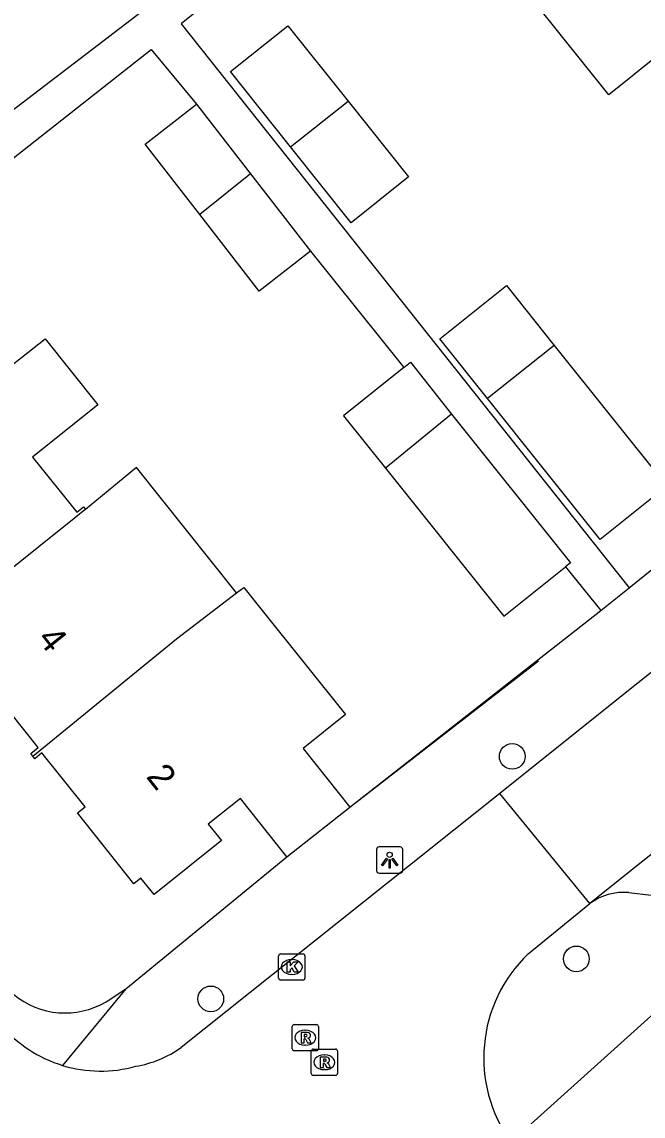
# Model space of a CAD drawing. Extents: x 157466 to 158888, y 383063 to 384677.
# Drawn here: x 158306.38 to 158330.04, y 384054.89 to 384096.55 of the extents above; entities that cross this region are included whole.
import ezdxf

# ---------------------------------------------------------------- set-up
doc = ezdxf.new("R2010")
doc.units = 0
for name, color, linetype in [('IMGEO_Boom', 7, 'Continuous'), ('IMGEO_Kolk', 7, 'Continuous'), ('IMGEO_Lichtpunt', 7, 'Continuous'), ('IMGEO_Muur', 7, 'Continuous'), ('IMGEO_Pand', 7, 'Continuous'), ('IMGEO_Pand_nummerreeks', 7, 'Continuous'), ('IMGEO_Rijbaan_lokaal_open', 7, 'Continuous'), ('IMGEO_Rioolput', 7, 'Continuous'), ('IMGEO_Voetpad_open', 7, 'Continuous')]:
    doc.layers.add(name, color=color, linetype=linetype)

msp = doc.modelspace()

# ---------------------------------------------------------------- linework, layer by layer
at = {"layer": 'IMGEO_Boom'}
for centre in [(158325.055, 384068.585), (158327.497, 384060.875), (158313.578, 384059.352)]:
    msp.add_circle(centre, 0.489, dxfattribs=at)
at = {"layer": 'IMGEO_Kolk'}
for p, q in [((158316.161, 384060.139), (158316.161, 384060.991)), ((158316.236, 384061.065), (158317.088, 384061.065)), ((158316.649, 384060.845), (158316.674, 384060.845)), ((158317.162, 384060.991), (158317.162, 384060.139)), ((158317.088, 384060.065), (158316.236, 384060.065)), ((158316.672, 384060.285), (158316.647, 384060.285))]:
    msp.add_line(p, q, dxfattribs=at)
for points in [[(158316.161, 384060.139), (158316.161, 384060.991)], [(158316.236, 384061.065), (158317.088, 384061.065)], [(158317.162, 384060.991), (158317.162, 384060.139)], [(158316.482, 384060.765), (158316.605, 384060.765), (158316.605, 384060.614), (158316.735, 384060.765), (158316.899, 384060.765), (158316.753, 384060.614), (158316.906, 384060.365), (158316.754, 384060.365), (158316.669, 384060.529), (158316.605, 384060.462), (158316.605, 384060.365), (158316.482, 384060.365), (158316.482, 384060.765)], [(158317.088, 384060.065), (158316.236, 384060.065)]]:
    msp.add_lwpolyline(points, dxfattribs=at)
for centre, start, end in [((158316.238, 384060.989), 91.552, 178.448), ((158316.238, 384060.989), 91.552, 178.448), ((158317.086, 384060.989), 1.552, 88.448), ((158317.086, 384060.989), 1.552, 88.448), ((158316.238, 384060.141), 181.552, 268.448), ((158316.238, 384060.141), 181.552, 268.448), ((158317.086, 384060.141), 271.552, 358.448), ((158317.086, 384060.141), 271.552, 358.448)]:
    msp.add_arc(centre, 0.0765, start, end, dxfattribs=at)
for centre, major_axis, ratio, start_param, end_param in [((158316.648, 384060.565), (-0.387, 0.002), 0.722429, 4.712389, 7.853982), ((158316.673, 384060.565), (-0.39, 0.002), 0.717154, 1.570796, 4.712389)]:
    msp.add_ellipse(centre, major_axis=major_axis, ratio=ratio, start_param=start_param, end_param=end_param, dxfattribs=at)
at = {"layer": 'IMGEO_Lichtpunt'}
for p, q in [((158319.888, 384065.04), (158319.888, 384064.233)), ((158319.888, 384065.04), (158319.888, 384064.233)), ((158320.79, 384065.135), (158319.982, 384065.135)), ((158320.79, 384065.135), (158319.982, 384065.135)), ((158320.884, 384064.233), (158320.884, 384065.04)), ((158320.884, 384064.233), (158320.884, 384065.04)), ((158319.982, 384064.139), (158320.79, 384064.139)), ((158319.982, 384064.139), (158320.79, 384064.139))]:
    msp.add_line(p, q, dxfattribs=at)
for points in [[(158320.262, 384064.704), (158320.301, 384064.676), (158320.113, 384064.414), (158320.075, 384064.441), (158320.262, 384064.704)], [(158320.364, 384064.656), (158320.411, 384064.656), (158320.411, 384064.334), (158320.364, 384064.334), (158320.364, 384064.656)], [(158320.474, 384064.676), (158320.512, 384064.703), (158320.699, 384064.441), (158320.66, 384064.413), (158320.474, 384064.676)]]:
    msp.add_lwpolyline(points, dxfattribs=at)
msp.add_circle((158320.387, 384064.838), 0.0994, dxfattribs=at)
for centre, start, end in [((158319.982, 384065.04), 90, 180), ((158319.982, 384065.04), 90, 180), ((158320.79, 384065.04), 0, 90), ((158320.79, 384065.04), 0, 90), ((158319.982, 384064.233), 180, 270), ((158319.982, 384064.233), 180, 270), ((158320.79, 384064.233), 270, 0), ((158320.79, 384064.233), 270, 360)]:
    msp.add_arc(centre, 0.0946, start, end, dxfattribs=at)
at = {"layer": 'IMGEO_Muur'}
msp.add_lwpolyline([(158318.87, 384066.651), (158326.05, 384072.219)], dxfattribs=at)
at = {"layer": 'IMGEO_Pand'}
for points in [[(158330.599, 384095.268), (158328.727, 384093.772), (158324.977, 384098.468)], [(158316.618, 384091.789), (158314.325, 384094.658), (158316.511, 384096.405), (158318.803, 384093.536)], [(158313.156, 384089.222), (158311.082, 384091.902), (158313.038, 384093.417)], [(158313.038, 384093.417), (158315.089, 384090.767)], [(158318.803, 384093.536), (158321.111, 384090.647), (158318.925, 384088.901), (158316.618, 384091.789)], [(158316.618, 384091.789), (158318.803, 384093.536)], [(158315.089, 384090.767), (158313.156, 384089.222)], [(158315.089, 384090.767), (158317.373, 384087.817)], [(158317.373, 384087.817), (158315.417, 384086.302), (158313.156, 384089.222)], [(158324.117, 384082.211), (158322.299, 384084.487), (158324.834, 384086.513), (158326.653, 384084.236)], [(158305.039, 384082.735), (158307.274, 384084.48), (158309.28, 384081.97), (158306.793, 384079.984), (158308.474, 384077.88), (158308.734, 384078.087), (158308.811, 384077.991)], [(158326.653, 384084.236), (158330.938, 384078.872), (158328.403, 384076.847), (158324.117, 384082.211)], [(158326.653, 384084.236), (158324.117, 384082.211)], [(158320.929, 384083.393), (158318.633, 384081.558), (158320.228, 384079.561)], [(158320.929, 384083.393), (158321.175, 384083.589), (158322.748, 384081.62)], [(158322.748, 384081.62), (158320.228, 384079.561)], [(158322.748, 384081.62), (158327.276, 384075.952), (158327.081, 384075.797)], [(158314.562, 384074.812), (158310.746, 384079.59), (158308.811, 384077.991)], [(158320.228, 384079.561), (158324.735, 384073.921), (158327.081, 384075.797)], [(158308.811, 384077.991), (158308.72, 384077.92), (158308.37, 384077.641), (158303.038, 384073.38)], [(158314.562, 384074.812), (158314.833, 384075.019), (158315.582, 384074.081), (158318.703, 384070.175), (158317.096, 384068.891), (158318.87, 384066.651)], [(158306.798, 384068.592), (158312.272, 384073.063), (158314.562, 384074.812)], [(158306.798, 384068.592), (158306.719, 384068.691), (158307.009, 384068.923), (158303.377, 384073.469), (158303.127, 384073.269), (158303.038, 384073.38)], [(158316.477, 384064.755), (158314.71, 384066.984), (158313.479, 384066.001), (158313.979, 384065.377), (158311.417, 384063.329), (158310.917, 384063.953), (158310.643, 384063.734), (158308.503, 384066.44), (158308.787, 384066.665), (158307.149, 384068.715), (158306.875, 384068.496), (158306.798, 384068.592)], [(158316.477, 384064.755), (158318.87, 384066.651)]]:
    msp.add_lwpolyline(points, dxfattribs=at)
at = {"layer": 'IMGEO_Rijbaan_lokaal_open'}
for points in [[(158350.495, 384087.879), (158334.453, 384075.061), (158327.579, 384069.568), (158324.577, 384067.168)], [(158353.925, 384083.682), (158328.005, 384062.977)], [(158324.577, 384067.168), (158312.449, 384057.504)], [(158328.005, 384062.977), (158324.577, 384067.168)], [(158325.665, 384061.069), (158328.005, 384062.977)]]:
    msp.add_lwpolyline(points, dxfattribs=at)
for centre, radius, start, end in [((158329.456, 384057.104), 5.486, 133.712, 215.8084), ((158309.382, 384061.57), 4.968, 220.3735, 253.0092), ((158310.06, 384060.808), 4.077, 279.342, 305.8647), ((158309.384, 384061.574), 4.973, 252.9966, 285.6081)]:
    msp.add_arc(centre, radius, start, end, dxfattribs=at)
at = {"layer": 'IMGEO_Rioolput'}
for p, q in [((158316.75, 384058.374), (158317.602, 384058.374)), ((158316.675, 384057.448), (158316.675, 384058.3)), ((158317.163, 384058.154), (158317.188, 384058.154)), ((158317.676, 384058.3), (158317.676, 384057.448)), ((158317.186, 384057.594), (158317.161, 384057.594)), ((158317.602, 384057.374), (158316.75, 384057.374)), ((158317.403, 384056.51), (158317.403, 384057.362)), ((158317.478, 384057.436), (158318.33, 384057.436)), ((158317.891, 384057.216), (158317.916, 384057.216)), ((158318.404, 384057.362), (158318.404, 384056.51)), ((158318.33, 384056.436), (158317.478, 384056.436)), ((158317.914, 384056.656), (158317.889, 384056.656))]:
    msp.add_line(p, q, dxfattribs=at)
for points in [[(158316.75, 384058.374), (158317.602, 384058.374)], [(158316.675, 384057.448), (158316.675, 384058.3)], [(158317.264, 384058.072), (158317.012, 384058.074), (158317.012, 384057.674)], [(158317.19, 384057.993), (158317.136, 384057.993), (158317.136, 384057.912)], [(158317.676, 384058.3), (158317.676, 384057.448)], [(158317.012, 384057.674), (158317.136, 384057.674), (158317.136, 384057.836), (158317.147, 384057.836)], [(158317.136, 384057.912), (158317.188, 384057.912)], [(158317.194, 384057.807), (158317.265, 384057.674), (158317.405, 384057.674), (158317.34, 384057.8)], [(158317.602, 384057.374), (158316.75, 384057.374)], [(158317.403, 384056.51), (158317.403, 384057.362)], [(158317.478, 384057.436), (158318.33, 384057.436)], [(158317.992, 384057.134), (158317.74, 384057.136), (158317.74, 384056.736)], [(158318.404, 384057.362), (158318.404, 384056.51)], [(158317.74, 384056.736), (158317.864, 384056.736), (158317.864, 384056.898), (158317.875, 384056.898)], [(158317.918, 384057.055), (158317.864, 384057.055), (158317.864, 384056.974)], [(158317.864, 384056.974), (158317.916, 384056.974)], [(158317.922, 384056.869), (158317.993, 384056.736), (158318.133, 384056.736), (158318.068, 384056.862)], [(158318.33, 384056.436), (158317.478, 384056.436)]]:
    msp.add_lwpolyline(points, dxfattribs=at)
for centre, radius, start, end in [((158316.752, 384058.298), 0.0765, 91.552, 178.448), ((158316.752, 384058.298), 0.0765, 91.552, 178.448), ((158317.6, 384058.298), 0.0765, 1.552, 88.448), ((158317.6, 384058.298), 0.0765, 1.552, 88.448), ((158317.196, 384057.897), 0.0964, 77.0061, 93.1865), ((158317.21, 384057.954), 0.0378, 276.6634, 79.6772), ((158317.263, 384057.962), 0.109, 350.3612, 89.416), ((158317.261, 384057.962), 0.112, 277.5842, 350.9817), ((158317.146, 384057.783), 0.0533, 26.0293, 88.6989), ((158317.172, 384058.101), 0.19, 274.7715, 282.9687), ((158317.245, 384057.747), 0.108, 29.5134, 73.7905), ((158316.752, 384057.45), 0.0765, 181.552, 268.448), ((158316.752, 384057.45), 0.0765, 181.552, 268.448), ((158317.48, 384057.36), 0.0765, 91.552, 178.448), ((158317.48, 384057.36), 0.0765, 91.552, 178.448), ((158317.6, 384057.45), 0.0765, 271.552, 358.448), ((158317.6, 384057.45), 0.0765, 271.552, 358.448), ((158317.991, 384057.024), 0.109, 350.3612, 89.416), ((158318.328, 384057.36), 0.0765, 1.552, 88.448), ((158318.328, 384057.36), 0.0765, 1.552, 88.448), ((158317.874, 384056.845), 0.0533, 26.0293, 88.6989), ((158317.9, 384057.163), 0.19, 274.7715, 282.9687), ((158317.924, 384056.959), 0.0964, 77.0061, 93.1865), ((158317.938, 384057.016), 0.0378, 276.6634, 79.6772), ((158317.989, 384057.024), 0.112, 277.5842, 350.9817), ((158317.973, 384056.809), 0.108, 29.5134, 73.7905), ((158317.48, 384056.512), 0.0765, 181.552, 268.448), ((158317.48, 384056.512), 0.0765, 181.552, 268.448), ((158318.328, 384056.512), 0.0765, 271.552, 358.448), ((158318.328, 384056.512), 0.0765, 271.552, 358.448)]:
    msp.add_arc(centre, radius, start, end, dxfattribs=at)
for centre, major_axis, ratio, start_param, end_param in [((158317.162, 384057.874), (-0.387, 0.002), 0.722429, 4.712389, 7.853982), ((158317.187, 384057.874), (-0.39, 0.002), 0.717154, 1.570796, 4.712389), ((158317.89, 384056.936), (-0.387, 0.002), 0.722429, 4.712389, 7.853982), ((158317.915, 384056.936), (-0.39, 0.002), 0.717154, 1.570796, 4.712389)]:
    msp.add_ellipse(centre, major_axis=major_axis, ratio=ratio, start_param=start_param, end_param=end_param, dxfattribs=at)
at = {"layer": 'IMGEO_Voetpad_open'}
for points in [[(158321.089, 384103.337), (158312.713, 384096.688), (158312.454, 384096.482), (158319.76, 384087.278), (158329.502, 384075.006)], [(158311.192, 384097.122), (158305.306, 384092.632)], [(158301.205, 384087.552), (158311.312, 384095.503), (158313.038, 384093.417)], [(158317.373, 384087.817), (158320.929, 384083.393)], [(158329.502, 384075.006), (158337.735, 384081.652)], [(158327.081, 384075.797), (158328.423, 384074.135)], [(158328.423, 384074.135), (158329.502, 384075.006)], [(158318.87, 384066.651), (158328.423, 384074.135)], [(158310.347, 384059.731), (158316.477, 384064.755)], [(158329.494, 384063.4), (158331.191, 384063.195)], [(158310.347, 384059.731), (158307.93, 384056.819)], [(158309.59, 384059.243), (158310.347, 384059.731)], [(158330.845, 384059.155), (158325.007, 384053.894)]]:
    msp.add_lwpolyline(points, dxfattribs=at)
for centre, radius, start, end in [((158329.315, 384061.196), 2.211, 85.3666, 126.3513), ((158308.026, 384061.882), 3.068, 230.2037, 300.6562)]:
    msp.add_arc(centre, radius, start, end, dxfattribs=at)

# ---------------------------------------------------------------- texts
at = {"layer": 'IMGEO_Pand_nummerreeks'}
for s, rotation, p in [('4', 308.6171, (158306.939, 384073.047)), ('2', 308.3937, (158311.086, 384067.804))]:
    msp.add_text(s, height=1, rotation=rotation, dxfattribs=at).set_placement(p)

doc.saveas('drawing.dxf')
